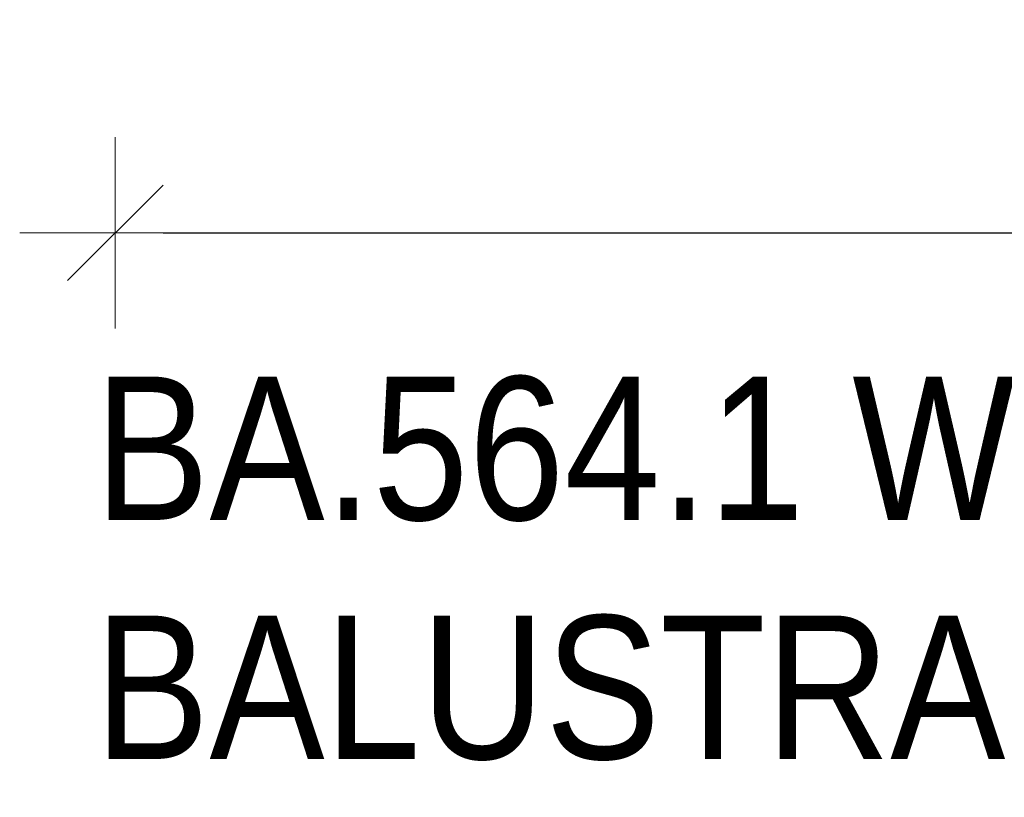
# Model space of a CAD drawing. Header units: millimetres. Extents: x -851 to 2, y 9346 to 10016.
# Tile 308 of 505: x -429 to -409, y 9403 to 9419. Entities that reach past the tile are written whole.
import ezdxf

# ---------------------------------------------------------------- set-up
doc = ezdxf.new("R2010")
doc.units = ezdxf.units.MM
doc.header["$LTSCALE"] = 10
doc.layers.get('Defpoints').update_dxf_attribs({"color": 1})
doc.layers.add('PS_DIM', color=4, linetype='Continuous', lineweight=13)
doc.layers.add('PS_TEXT', color=3, linetype='Continuous', lineweight=18)
doc.styles.add('gil', font='txt', dxfattribs={"width": 0.9})
doc.styles.add('simplex', font='simplex.shx', dxfattribs={"width": 0.75})
doc.dimstyles.new('1_20_PRZ', dxfattribs={"dimtxt": 2, "dimasz": 1, "dimexe": 2, "dimexo": 5, "dimgap": 1, "dimtad": 1, "dimdec": 0, "dimlfac": 20, "dimtxsty": 'simplex', "dimblk": 'dimznak', "dimcen": 2, "dimse1": 1, "dimse2": 1, "dimclrd": 256, "dimclrt": 4, "dimadec": 1, "dimazin": 0, "dimtfac": 1, "dimtdec": 0, "dimtix": 1, "dimtmove": 2, "dimatfit": 3, "dimldrblk": 'dim-grot', "dimfxl": 1, "dimarcsym": 0})

# ---------------------------------------------------------------- blocks, each defined once
blk = doc.blocks.new('dimznak')
at = {"color": 0}
for points in [[(0, 2), (0, -2)], [(-2, 0), (2, 0)]]:
    blk.add_lwpolyline(points, dxfattribs=at)
at = {"color": 2}
blk.add_lwpolyline([(1, 1), (-1, -1)], dxfattribs=at)
blk = doc.blocks.new('*D446')
at = {"layer": 'Defpoints', "color": 0, "transparency": 16777216}
for p in [(-427.192, 9484.375), (-183.432, 9451.11), (-183.432, 9414.752)]:
    blk.add_point(p, dxfattribs=at)
at = {"layer": 'PS_DIM', "lineweight": -2, "transparency": 16777216}
blk.add_line((-426.192, 9414.752), (-184.432, 9414.752), dxfattribs=at)
at = {"layer": 'PS_DIM', "lineweight": -2, "transparency": 16777216, "rotation": 180}
blk.add_blockref('dimznak', (-427.192, 9414.752), dxfattribs=at)
at = {"layer": 'PS_DIM', "lineweight": -2, "transparency": 16777216}
blk.add_blockref('dimznak', (-183.432, 9414.752), dxfattribs=at)
at = {"layer": 'PS_DIM', "color": 4, "transparency": 16777216, "insert": (-305.312, 9416.752), "char_height": 2, "attachment_point": 5, "style": 'simplex'}
blk.add_mtext('4875', dxfattribs=at)
blk = doc.blocks.new('dim-grot')
blk.add_hatch(color=256).paths.add_polyline_path([(0, 0), (-2, 0.5), (-2, -0.5)])
blk.add_lwpolyline([(0, 0), (-2, 0.5), (-2, -0.5), (0, 0)])
blk = doc.blocks.new('*X951')
at = {"color": 3, "style": 'gil', "width": 0.9}
for s, p in [('BA.564.1 Widok z przodu (Sc1:20)', (-427.629, 9408.746)), ('BALUSTRADA (1 x)', (-427.629, 9403.746))]:
    blk.add_text(s, height=3, dxfattribs=at).set_placement(p)

msp = doc.modelspace()

# ---------------------------------------------------------------- block references
at = {"layer": 'PS_TEXT'}
msp.add_blockref('*X951', (0, 0), dxfattribs=at)

# ---------------------------------------------------------------- dimensions: what is measured, and where the dimension line sits
at = {"layer": 'PS_DIM'}
dim = msp.add_linear_dim(base=(-183.432, 9414.752), p1=(-427.192, 9484.375), p2=(-183.432, 9451.11), dimstyle='1_20_PRZ', dxfattribs=at)
dim.commit()
dim.dimension.update_dxf_attribs({"geometry": '*D446', "text_midpoint": (-305.312, 9416.752)})

doc.saveas('drawing.dxf')
